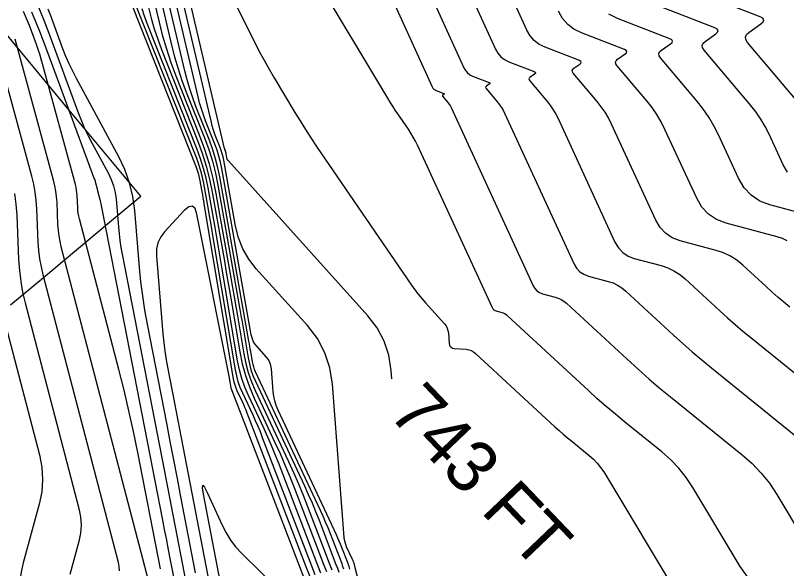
# Model space of a CAD drawing. Extents: x 1354696 to 1366163, y 660729 to 670380.
# Drawn here: x 1361080.2 to 1361169.7, y 664998.4 to 665062.7 of the extents above; entities that cross this region are included whole.
import ezdxf

# ---------------------------------------------------------------- set-up
doc = ezdxf.new("R2010")
doc.units = 0
for name, color, linetype in [('R_Contour Annot', 7, 'Continuous'), ('R_Contours', 7, 'Continuous'), ('R_Fin Surface Annot', 7, 'Continuous')]:
    doc.layers.add(name, color=color, linetype=linetype)

msp = doc.modelspace()

# ---------------------------------------------------------------- linework, layer by layer
at = {"layer": 'R_Contours'}
for points in [[(1361118.695, 665076.069), (1361128.563, 665054.368), (1361128.646, 665054.222), (1361128.752, 665054.099), (1361128.88, 665054.001), (1361129.031, 665053.926), (1361129.915, 665053.583), (1361129.949, 665053.565), (1361129.962, 665053.544), (1361129.954, 665053.521), (1361129.926, 665053.495), (1361129.773, 665053.386), (1361129.744, 665053.358), (1361129.731, 665053.327), (1361129.736, 665053.295), (1361129.757, 665053.26), (1361130.371, 665052.533), (1361130.478, 665052.397), (1361130.576, 665052.254), (1361130.664, 665052.105), (1361130.741, 665051.95), (1361140.288, 665031.232), (1361140.476, 665030.914), (1361140.716, 665030.658), (1361141.009, 665030.464), (1361141.354, 665030.333), (1361142.84, 665029.934), (1361143.201, 665029.814), (1361143.539, 665029.653), (1361143.855, 665029.453), (1361144.149, 665029.212), (1361151.192, 665022.707), (1361152.469, 665021.546), (1361153.765, 665020.408), (1361155.08, 665019.291), (1361156.414, 665018.195), (1361164.543, 665011.631), (1361165.7, 665010.61), (1361166.755, 665009.501), (1361167.708, 665008.303), (1361168.559, 665007.015), (1361171.757, 665001.689)], [(1361123.884, 665020.424), (1361123.807, 665021.425), (1361123.534, 665023.181), (1361122.991, 665024.822), (1361122.178, 665026.346), (1361121.095, 665027.756), (1361104.892, 665045.744), (1361104.818, 665045.838), (1361104.759, 665045.94), (1361104.716, 665046.049), (1361104.687, 665046.165), (1361104.571, 665046.821), (1361104.564, 665046.853), (1361104.556, 665046.884), (1361104.546, 665046.916), (1361104.535, 665046.946), (1361104.487, 665047.068), (1361104.476, 665047.098), (1361104.465, 665047.129), (1361104.456, 665047.16), (1361104.448, 665047.192), (1361097.972, 665074.826)], [(1361099.885, 665075.591), (1361107.94, 665059.523), (1361108.475, 665058.48), (1361109.028, 665057.448), (1361109.601, 665056.427), (1361110.193, 665055.415), (1361112.598, 665051.391), (1361113.207, 665050.39), (1361113.831, 665049.398), (1361114.471, 665048.417), (1361115.125, 665047.445), (1361126.168, 665031.317), (1361126.544, 665030.787), (1361126.937, 665030.271), (1361127.347, 665029.767), (1361127.773, 665029.278), (1361129.985, 665026.822), (1361130.163, 665026.591), (1361130.296, 665026.341), (1361130.385, 665026.072), (1361130.43, 665025.784), (1361130.521, 665024.594), (1361130.578, 665024.331), (1361130.704, 665024.138), (1361130.898, 665024.014), (1361131.162, 665023.959), (1361132.482, 665023.869), (1361132.791, 665023.823), (1361133.078, 665023.728), (1361133.345, 665023.584), (1361133.591, 665023.392), (1361142.804, 665014.882), (1361143.285, 665014.445), (1361143.773, 665014.017), (1361144.268, 665013.596), (1361144.77, 665013.184), (1361146.792, 665011.55), (1361147.277, 665011.123), (1361147.718, 665010.659), (1361148.117, 665010.158), (1361148.473, 665009.619), (1361157.348, 664994.839)], [(1361123.553, 665075.635), (1361132.228, 665056.559), (1361132.408, 665056.242), (1361132.637, 665055.976), (1361132.915, 665055.762), (1361133.242, 665055.6), (1361135.161, 665054.856), (1361135.234, 665054.817), (1361135.262, 665054.772), (1361135.246, 665054.721), (1361135.185, 665054.665), (1361134.853, 665054.429), (1361134.789, 665054.367), (1361134.761, 665054.301), (1361134.771, 665054.23), (1361134.818, 665054.155), (1361136.149, 665052.578), (1361136.382, 665052.282), (1361136.594, 665051.973), (1361136.784, 665051.65), (1361136.953, 665051.314), (1361145.033, 665033.779), (1361145.325, 665033.284), (1361145.698, 665032.886), (1361146.153, 665032.585), (1361146.689, 665032.382), (1361149, 665031.761), (1361149.561, 665031.574), (1361150.086, 665031.325), (1361150.578, 665031.013), (1361151.034, 665030.638), (1361156.573, 665025.522), (1361157.651, 665024.544), (1361158.744, 665023.583), (1361159.853, 665022.641), (1361160.978, 665021.717), (1361175.196, 665010.234)], [(1361128.411, 665075.202), (1361135.892, 665058.75), (1361136.17, 665058.262), (1361136.522, 665057.853), (1361136.951, 665057.524), (1361137.454, 665057.274), (1361140.407, 665056.13), (1361140.519, 665056.069), (1361140.562, 665055.999), (1361140.537, 665055.921), (1361140.444, 665055.835), (1361139.933, 665055.471), (1361139.834, 665055.377), (1361139.792, 665055.275), (1361139.807, 665055.166), (1361139.88, 665055.05), (1361141.928, 665052.623), (1361142.286, 665052.168), (1361142.612, 665051.692), (1361142.905, 665051.195), (1361143.165, 665050.678), (1361149.778, 665036.325), (1361150.174, 665035.654), (1361150.68, 665035.114), (1361151.297, 665034.706), (1361152.025, 665034.43), (1361155.16, 665033.587), (1361155.92, 665033.334), (1361156.634, 665032.996), (1361157.3, 665032.573), (1361157.92, 665032.065), (1361161.955, 665028.338), (1361162.832, 665027.541), (1361163.723, 665026.758), (1361164.626, 665025.991), (1361165.543, 665025.238), (1361185.85, 665008.838)], [(1361170.107, 665028.76), (1361169.399, 665029.341), (1361168.702, 665029.934), (1361168.014, 665030.538), (1361167.336, 665031.153), (1361164.645, 665033.639), (1361163.946, 665034.213), (1361163.193, 665034.69), (1361162.388, 665035.072), (1361161.53, 665035.358), (1361157.361, 665036.478), (1361156.441, 665036.827), (1361155.662, 665037.343), (1361155.022, 665038.024), (1361154.523, 665038.872), (1361149.376, 665050.041), (1361149.026, 665050.74), (1361148.63, 665051.411), (1361148.191, 665052.054), (1361147.706, 665052.668), (1361144.941, 665055.945), (1361144.843, 665056.102), (1361144.822, 665056.249), (1361144.879, 665056.386), (1361145.013, 665056.514), (1361145.702, 665057.004), (1361145.829, 665057.121), (1361145.862, 665057.227), (1361145.804, 665057.32), (1361145.653, 665057.403), (1361141.665, 665058.949), (1361140.986, 665059.286), (1361140.408, 665059.73), (1361139.931, 665060.282), (1361139.556, 665060.941), (1361133.268, 665074.769)], [(1361125.74, 664974.882), (1361119.548, 664998.783), (1361119.542, 664998.805), (1361119.536, 664998.827), (1361119.531, 664998.848), (1361119.525, 664998.87), (1361119.501, 664998.957), (1361119.495, 664998.978), (1361119.489, 664998.999), (1361119.481, 664999.021), (1361119.474, 664999.042), (1361119.382, 664999.28), (1361119.364, 664999.326), (1361119.345, 664999.372), (1361119.325, 664999.418), (1361119.304, 664999.464), (1361118.62, 665000.924), (1361118.511, 665001.186), (1361118.428, 665001.454), (1361118.369, 665001.729), (1361118.334, 665002.011), (1361116.973, 665019.827), (1361116.679, 665021.715), (1361116.095, 665023.478), (1361115.222, 665025.118), (1361114.058, 665026.633), (1361108.116, 665033.23), (1361107.248, 665034.334), (1361106.558, 665035.525), (1361106.043, 665036.802), (1361105.706, 665038.165), (1361104.343, 665045.849), (1361104.267, 665046.223), (1361104.173, 665046.593), (1361104.06, 665046.957), (1361103.928, 665047.315), (1361103.364, 665048.74), (1361103.23, 665049.098), (1361103.109, 665049.46), (1361103.002, 665049.827), (1361102.908, 665050.197), (1361097.447, 665073.501)], [(1361118.994, 664998.323), (1361118.946, 664998.493), (1361118.894, 664998.66), (1361118.837, 664998.827), (1361118.776, 664998.992), (1361118.057, 665000.863), (1361117.913, 665001.228), (1361117.763, 665001.59), (1361117.606, 665001.95), (1361117.443, 665002.307), (1361110.654, 665016.808), (1361110.436, 665017.332), (1361110.268, 665017.869), (1361110.15, 665018.419), (1361110.082, 665018.983), (1361109.882, 665021.603), (1361109.822, 665021.99), (1361109.702, 665022.35), (1361109.523, 665022.686), (1361109.285, 665022.996), (1361108.215, 665024.184), (1361107.972, 665024.494), (1361107.778, 665024.827), (1361107.634, 665025.185), (1361107.54, 665025.567), (1361104.116, 665044.877), (1361103.97, 665045.594), (1361103.789, 665046.301), (1361103.573, 665046.998), (1361103.321, 665047.684), (1361102.242, 665050.412), (1361101.985, 665051.097), (1361101.754, 665051.791), (1361101.548, 665052.493), (1361101.368, 665053.203), (1361096.921, 665072.176)], [(1361118.299, 664998.321), (1361118.193, 664998.633), (1361118.079, 664998.942), (1361116.732, 665002.445), (1361116.463, 665003.129), (1361116.181, 665003.808), (1361115.887, 665004.482), (1361115.581, 665005.15), (1361108.042, 665021.253), (1361107.923, 665021.532), (1361107.824, 665021.816), (1361107.744, 665022.106), (1361107.684, 665022.403), (1361107.483, 665023.601), (1361107.432, 665023.9), (1361107.381, 665024.2), (1361107.329, 665024.499), (1361107.276, 665024.798), (1361103.889, 665043.905), (1361103.674, 665044.964), (1361103.406, 665046.009), (1361103.086, 665047.039), (1361102.714, 665048.054), (1361101.119, 665052.083), (1361100.74, 665053.097), (1361100.398, 665054.122), (1361100.094, 665055.159), (1361099.828, 665056.208), (1361096.396, 665070.852)], [(1361095.871, 665069.527), (1361098.288, 665059.214), (1361098.64, 665057.825), (1361099.042, 665056.453), (1361099.494, 665055.096), (1361099.997, 665053.755), (1361102.106, 665048.423), (1361102.599, 665047.08), (1361103.023, 665045.717), (1361103.377, 665044.335), (1361103.662, 665042.933), (1361106.223, 665028.484), (1361106.347, 665027.782), (1361106.469, 665027.08), (1361106.589, 665026.377), (1361106.708, 665025.675), (1361107.18, 665022.864), (1361107.321, 665022.168), (1361107.508, 665021.487), (1361107.742, 665020.82), (1361108.021, 665020.168), (1361113.72, 665007.994), (1361114.168, 665007.013), (1361114.599, 665006.026), (1361115.012, 665005.031), (1361115.408, 665004.028), (1361117.381, 664998.892), (1361117.548, 664998.439), (1361117.704, 664997.982)], [(1361095.268, 665068.533), (1361096.797, 665062.008), (1361097.208, 665060.386), (1361097.679, 665058.782), (1361098.207, 665057.196), (1361098.794, 665055.629), (1361101.499, 665048.792), (1361102.112, 665047.121), (1361102.639, 665045.425), (1361103.08, 665043.705), (1361103.435, 665041.961), (1361105.171, 665032.169), (1361105.365, 665031.065), (1361105.557, 665029.96), (1361105.747, 665028.854), (1361105.934, 665027.749), (1361106.676, 665023.325), (1361106.898, 665022.23), (1361107.193, 665021.158), (1361107.56, 665020.108), (1361107.999, 665019.082), (1361111.859, 665010.837), (1361112.45, 665009.545), (1361113.017, 665008.244), (1361113.562, 665006.932), (1361114.083, 665005.611), (1361116.683, 664998.842), (1361116.904, 664998.245)], [(1361092.126, 665067.823), (1361101.147, 665045.021), (1361101.271, 665044.681), (1361101.379, 665044.335), (1361101.469, 665043.985), (1361101.541, 665043.629), (1361101.795, 665042.198), (1361101.858, 665041.84), (1361101.92, 665041.482), (1361101.981, 665041.123), (1361102.042, 665040.765), (1361105.457, 665020.433), (1361105.527, 665020.086), (1361105.62, 665019.746), (1361105.737, 665019.413), (1361105.876, 665019.087), (1361106.479, 665017.798), (1361106.627, 665017.475), (1361106.77, 665017.149), (1361106.906, 665016.82), (1361107.036, 665016.489), (1361113.893, 664998.643), (1361114.327, 664997.47)], [(1361165.585, 664996.868), (1361164.315, 664998.66), (1361158.811, 665007.826), (1361158.05, 665008.976), (1361157.199, 665010.047), (1361156.256, 665011.038), (1361155.222, 665011.95), (1361150.903, 665015.438), (1361149.831, 665016.319), (1361148.773, 665017.217), (1361147.731, 665018.133), (1361146.704, 665019.066), (1361137.264, 665027.785), (1361137.133, 665027.893), (1361136.992, 665027.982), (1361136.841, 665028.053), (1361136.681, 665028.107), (1361136.018, 665028.285), (1361135.864, 665028.343), (1361135.734, 665028.43), (1361135.627, 665028.544), (1361135.543, 665028.686), (1361126.843, 665047.567), (1361126.608, 665048.05), (1361126.353, 665048.523), (1361126.078, 665048.984), (1361125.783, 665049.434), (1361124.566, 665051.211), (1361124.266, 665051.658), (1361123.972, 665052.109), (1361123.685, 665052.565), (1361123.405, 665053.025), (1361114.864, 665067.315)], [(1361172.04, 665051.403), (1361165.185, 665059.525), (1361164.985, 665059.845), (1361164.943, 665060.144), (1361165.059, 665060.424), (1361165.331, 665060.684), (1361166.737, 665061.684), (1361166.994, 665061.922), (1361167.063, 665062.137), (1361166.944, 665062.328), (1361166.636, 665062.496), (1361158.2, 665065.766)], [(1361114.971, 664997.664), (1361114.591, 664998.693), (1361108.861, 665013.605), (1361108.601, 665014.266), (1361108.329, 665014.921), (1361108.045, 665015.572), (1361107.75, 665016.218), (1361106.545, 665018.79), (1361106.267, 665019.441), (1361106.035, 665020.105), (1361105.848, 665020.784), (1361105.708, 665021.477), (1361103.085, 665037.093), (1361102.958, 665037.847), (1361102.828, 665038.601), (1361102.697, 665039.355), (1361102.565, 665040.108), (1361102.031, 665043.121), (1361101.879, 665043.869), (1361101.69, 665044.607), (1361101.464, 665045.334), (1361101.201, 665046.05), (1361093.793, 665064.774)], [(1361082.838, 665063.604), (1361083.454, 665062.106), (1361084.034, 665060.592), (1361087.479, 665051.266), (1361087.82, 665050.391), (1361088.191, 665049.531), (1361088.593, 665048.684), (1361089.025, 665047.851), (1361090.943, 665044.307), (1361091.286, 665043.589), (1361091.551, 665042.847), (1361091.736, 665042.081), (1361091.842, 665041.292), (1361092.11, 665038.088), (1361092.188, 665037.289), (1361092.287, 665036.493), (1361092.408, 665035.699), (1361092.551, 665034.909), (1361097.477, 665009.659), (1361097.789, 665008.056), (1361098.101, 665006.452), (1361098.411, 665004.849), (1361098.72, 665003.245), (1361099.955, 664996.829)], [(1361101.079, 664997.906), (1361099.38, 665006.74), (1361098.967, 665008.88), (1361098.553, 665011.02), (1361098.138, 665013.16), (1361097.721, 665015.299), (1361095.479, 665026.795), (1361095.183, 665028.43), (1361094.932, 665030.072), (1361094.726, 665031.72), (1361094.565, 665033.374), (1361094.011, 665040.004), (1361093.791, 665041.637), (1361093.408, 665043.222), (1361092.861, 665044.757), (1361092.151, 665046.244), (1361087.238, 665055.318), (1361086.799, 665056.164), (1361086.391, 665057.025), (1361086.014, 665057.899), (1361085.668, 665058.787), (1361084.253, 665062.616), (1361083.959, 665063.384)], [(1361115.615, 664997.858), (1361115.288, 664998.743), (1361110.686, 665010.721), (1361110.296, 665011.711), (1361109.888, 665012.694), (1361109.462, 665013.669), (1361109.02, 665014.637), (1361107.214, 665018.494), (1361106.797, 665019.469), (1361106.449, 665020.465), (1361106.169, 665021.483), (1361105.959, 665022.522), (1361104.128, 665033.421), (1361103.934, 665034.571), (1361103.737, 665035.72), (1361103.537, 665036.87), (1361103.335, 665038.018), (1361102.52, 665042.613), (1361102.288, 665043.753), (1361102, 665044.878), (1361101.656, 665045.986), (1361101.255, 665047.079), (1361095.46, 665061.726), (1361095.146, 665062.564), (1361094.864, 665063.411)], [(1361095.595, 665063.572), (1361095.91, 665062.327), (1361096.271, 665061.097), (1361096.677, 665059.88), (1361097.127, 665058.677), (1361101.309, 665048.108), (1361101.848, 665046.639), (1361102.311, 665045.149), (1361102.698, 665043.637), (1361103.01, 665042.104), (1361104.118, 665035.855), (1361104.383, 665034.347), (1361104.645, 665032.84), (1361104.904, 665031.331), (1361105.159, 665029.823), (1361106.21, 665023.566), (1361106.49, 665022.181), (1361106.863, 665020.825), (1361107.327, 665019.497), (1361107.883, 665018.197), (1361110.29, 665013.056), (1361110.88, 665011.766), (1361111.447, 665010.466), (1361111.99, 665009.156), (1361112.511, 665007.837), (1361115.986, 664998.793), (1361116.26, 664998.052)], [(1361169.806, 665044.465), (1361169.325, 665045.283), (1361167.67, 665048.873), (1361167.228, 665049.753), (1361166.731, 665050.598), (1361166.177, 665051.406), (1361165.568, 665052.179), (1361160.124, 665058.63), (1361159.95, 665058.909), (1361159.913, 665059.17), (1361160.014, 665059.415), (1361160.252, 665059.641), (1361161.478, 665060.514), (1361161.703, 665060.722), (1361161.763, 665060.909), (1361161.659, 665061.076), (1361161.39, 665061.222), (1361154.3, 665063.971)], [(1361096.989, 664998.379), (1361094.354, 665011.887), (1361093.861, 665014.311), (1361093.331, 665016.726), (1361092.762, 665019.133), (1361092.155, 665021.531), (1361087.579, 665039.026), (1361087.503, 665039.353), (1361087.444, 665039.683), (1361087.403, 665040.015), (1361087.38, 665040.35), (1361087.323, 665041.695), (1361087.3, 665042.03), (1361087.258, 665042.362), (1361087.197, 665042.691), (1361087.118, 665043.018), (1361083.309, 665057.014), (1361083.148, 665057.582), (1361082.974, 665058.146), (1361082.788, 665058.707), (1361082.59, 665059.263), (1361081.771, 665061.479), (1361081.559, 665062.031), (1361081.335, 665062.576), (1361081.098, 665063.117)], [(1361082.028, 665063.066), (1361082.948, 665060.828), (1361083.814, 665058.567), (1361089.312, 665043.685), (1361089.354, 665043.568), (1361089.394, 665043.449), (1361089.43, 665043.33), (1361089.464, 665043.21), (1361089.65, 665042.528), (1361089.655, 665042.508), (1361089.658, 665042.488), (1361089.661, 665042.468), (1361089.662, 665042.448), (1361089.666, 665042.366), (1361089.667, 665042.345), (1361089.67, 665042.325), (1361089.673, 665042.305), (1361089.678, 665042.285), (1361089.942, 665041.276), (1361089.986, 665041.101), (1361090.028, 665040.925), (1361090.067, 665040.749), (1361090.103, 665040.572), (1361097.233, 665004.019), (1361097.441, 665002.952), (1361097.648, 665001.885), (1361097.855, 665000.817), (1361098.06, 664999.75), (1361098.882, 664995.479)], [(1361169.796, 665036.463), (1361169.229, 665036.732), (1361168.624, 665036.934), (1361162.696, 665038.526), (1361161.585, 665038.948), (1361160.644, 665039.571), (1361159.871, 665040.394), (1361159.269, 665041.418), (1361155.588, 665049.405), (1361155.146, 665050.285), (1361154.648, 665051.13), (1361154.095, 665051.939), (1361153.485, 665052.713), (1361150.002, 665056.84), (1361149.878, 665057.037), (1361149.852, 665057.223), (1361149.924, 665057.396), (1361150.092, 665057.556), (1361150.961, 665058.174), (1361151.12, 665058.321), (1361151.163, 665058.454), (1361151.089, 665058.572), (1361150.898, 665058.676), (1361145.877, 665060.623), (1361145.021, 665061.047), (1361144.293, 665061.607), (1361143.693, 665062.302), (1361143.221, 665063.132)], [(1361175.717, 665038.51), (1361167.782, 665040.642), (1361166.596, 665041.092), (1361165.59, 665041.757), (1361164.766, 665042.636), (1361164.122, 665043.73), (1361161.8, 665048.769), (1361161.267, 665049.83), (1361160.667, 665050.849), (1361159.999, 665051.825), (1361159.263, 665052.758), (1361155.063, 665057.735), (1361154.914, 665057.973), (1361154.883, 665058.197), (1361154.969, 665058.405), (1361155.172, 665058.599), (1361156.22, 665059.344), (1361156.412, 665059.522), (1361156.463, 665059.682), (1361156.374, 665059.824), (1361156.144, 665059.949), (1361150.088, 665062.297), (1361149.056, 665062.809)], [(1361096.704, 664992.854), (1361085.48, 665035.767), (1361085.332, 665036.401), (1361085.218, 665037.04), (1361085.139, 665037.685), (1361085.094, 665038.334), (1361084.984, 665040.943), (1361084.938, 665041.593), (1361084.857, 665042.236), (1361084.739, 665042.875), (1361084.586, 665043.507), (1361080.122, 665059.913)], [(1361092.238, 664998.15), (1361092.209, 664998.63), (1361092.115, 664999.112), (1361083.381, 665032.508), (1361083.161, 665033.449), (1361082.992, 665034.398), (1361082.875, 665035.354), (1361082.808, 665036.319), (1361082.645, 665040.191), (1361082.577, 665041.155), (1361082.456, 665042.111), (1361082.282, 665043.058), (1361082.054, 665043.997), (1361078.691, 665056.355)], [(1361080.055, 665041.985), (1361080.216, 665040.717), (1361080.305, 665039.439), (1361080.522, 665034.303), (1361080.611, 665033.024), (1361080.766, 665031.756), (1361080.99, 665030.497), (1361081.281, 665029.249), (1361087.527, 665005.369), (1361087.714, 665004.412), (1361087.772, 665003.455), (1361087.703, 665002.499), (1361087.506, 665001.543), (1361086.462, 664997.723)], [(1361113.683, 664997.276), (1361113.196, 664998.593), (1361105.212, 665019.374), (1361105.209, 665019.379), (1361105.206, 665019.386), (1361105.206, 665019.389), (1361105.087, 665020.095), (1361105.067, 665020.213), (1361105.046, 665020.331), (1361105.023, 665020.449), (1361105.001, 665020.566), (1361101.22, 665039.582), (1361101.008, 665040.218), (1361100.695, 665040.498), (1361100.281, 665040.424), (1361099.767, 665039.994), (1361097.507, 665037.564), (1361097.022, 665036.929), (1361096.694, 665036.24), (1361096.526, 665035.495), (1361096.516, 665034.696), (1361097.269, 665025.674), (1361097.368, 665024.655), (1361097.495, 665023.64), (1361097.65, 665022.629), (1361097.832, 665021.621), (1361098.617, 665017.599), (1361098.812, 665016.594), (1361099.008, 665015.588), (1361099.202, 665014.582), (1361099.396, 665013.577), (1361102.681, 664996.508)], [(1361079.182, 665025.99), (1361082.939, 665011.627), (1361083.218, 665010.193), (1361083.306, 665008.76), (1361083.203, 665007.328), (1361082.908, 665005.897), (1361081.042, 664999.068), (1361080.837, 664998.187), (1361080.702, 664997.299), (1361080.637, 664996.403), (1361080.642, 664995.499), (1361080.8, 664991.868), (1361080.845, 664990.961), (1361080.901, 664990.054), (1361080.967, 664989.149), (1361081.044, 664988.243), (1361082.416, 664973.232), (1361082.733, 664971.188), (1361083.302, 664969.235), (1361084.123, 664967.375), (1361085.196, 664965.606), (1361091.691, 664956.274)], [(1361104.282, 664995.109), (1361101.988, 665007.029), (1361101.872, 665007.792), (1361101.91, 665008.071), (1361102.102, 665007.866), (1361102.449, 665007.176), (1361104.146, 665003.447), (1361104.608, 665002.541), (1361105.147, 665001.689), (1361105.763, 665000.891), (1361106.455, 665000.146), (1361110.746, 664995.929)]]:
    msp.add_lwpolyline(points, dxfattribs=at)
at = {"layer": 'R_Fin Surface Annot'}
msp.add_lwpolyline([(1361079.562, 665029.032), (1361083.406, 665032.23), (1361087.249, 665035.428), (1361091.093, 665038.626), (1361094.721, 665041.646), (1361086.406, 665051.639), (1361078.091, 665061.631)], dxfattribs=at)

# ---------------------------------------------------------------- texts
at = {"layer": 'R_Contour Annot'}
msp.add_text('743 FT', height=6, rotation=313.67457, dxfattribs=at).set_placement((1361123.3, 665016.306))

doc.saveas('drawing.dxf')
